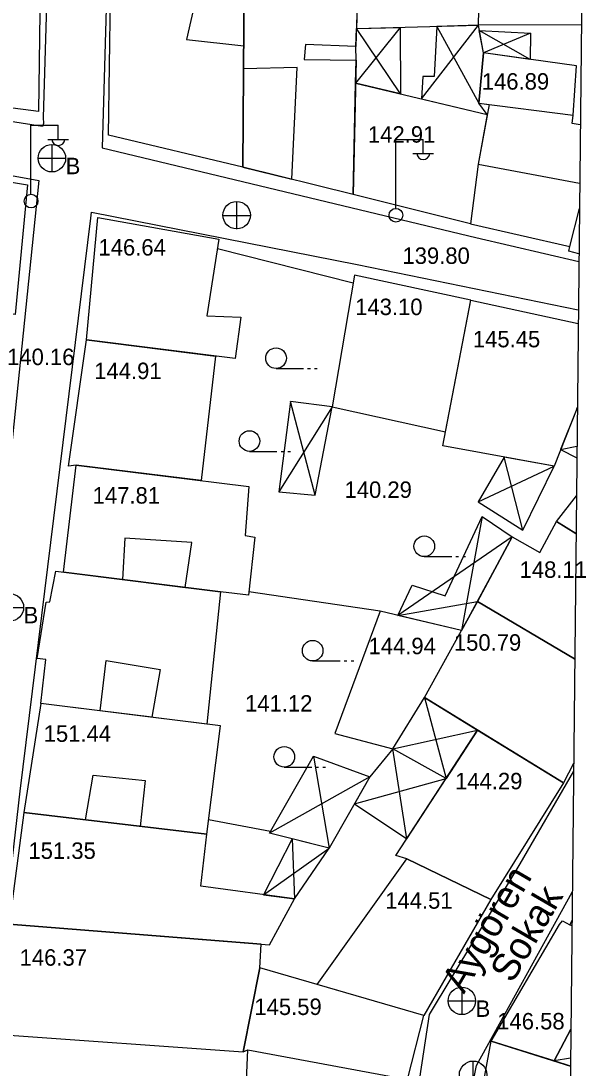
# Model space of a CAD drawing. Extents: x 419677 to 421689, y 4450851 to 4452923.
# Drawn here: x 420664 to 420705.3, y 4452106.1 to 4452182.4 of the extents above; entities that cross this region are included whole.
import ezdxf

# ---------------------------------------------------------------- set-up
doc = ezdxf.new("R2010")
doc.units = 0
doc.layers.add('AA_HH', color=7, linetype='Continuous')

msp = doc.modelspace()

# ---------------------------------------------------------------- linework, layer by layer
at = {"layer": 'AA_HH'}
for p, q in [((420691.581, 4452181.947), (420688.346, 4452177.878)), ((420691.624, 4452177.098), (420688.404, 4452181.861)), ((420693.138, 4452176.738), (420697.292, 4452182.103)), ((420694.262, 4452182.02), (420697.322, 4452176.415)), ((420701.064, 4452179.619), (420697.361, 4452181.727)), ((420701.078, 4452181.523), (420697.657, 4452180.097)), ((420664.685, 4452169.815), (420664.685, 4452174.815)), ((420664.685, 4452174.815), (420666.685, 4452174.815)), ((420666.685, 4452173.815), (420666.685, 4452174.815)), ((420665.925, 4452173.775), (420667.425, 4452173.775)), ((420666.218, 4452173.41), (420666.218, 4452171.41)), ((420691.275, 4452168.786), (420691.275, 4452173.786)), ((420691.275, 4452173.786), (420693.275, 4452173.786)), ((420693.275, 4452172.786), (420693.275, 4452173.786)), ((420692.515, 4452172.746), (420694.015, 4452172.746)), ((420665.218, 4452172.41), (420667.218, 4452172.41)), ((420679.695, 4452167.253), (420679.695, 4452169.253)), ((420678.675, 4452168.243), (420680.675, 4452168.243)), ((420682.55, 4452157.091), (420684.55, 4452157.091)), ((420684.85, 4452157.091), (420685.05, 4452157.091)), ((420685.35, 4452157.091), (420685.55, 4452157.091)), ((420686.63, 4452154.294), (420682.743, 4452148.099)), ((420685.411, 4452147.853), (420683.6, 4452154.689)), ((420704.498, 4452154.039), (420704.456, 4452154.16)), ((420703.284, 4452151.187), (420704.471, 4452151.425)), ((420680.611, 4452151.053), (420682.611, 4452151.053)), ((420682.911, 4452151.053), (420683.111, 4452151.053)), ((420683.411, 4452151.053), (420683.611, 4452151.053)), ((420700.528, 4452145.308), (420699.178, 4452150.631)), ((420697.269, 4452147.367), (420702.805, 4452149.973)), ((420697.559, 4452146.296), (420696.06, 4452137.996)), ((420699.762, 4452144.819), (420691.432, 4452139.095)), ((420699.762, 4452144.819), (420696.06, 4452137.996)), ((420693.349, 4452143.384), (420695.35, 4452143.384)), ((420695.65, 4452143.384), (420695.85, 4452143.384)), ((420696.15, 4452143.384), (420696.35, 4452143.384)), ((420662.156, 4452139.682), (420664.156, 4452139.682)), ((420691.432, 4452139.095), (420697.228, 4452140.108)), ((420685.215, 4452135.777), (420687.215, 4452135.777)), ((420687.515, 4452135.777), (420687.715, 4452135.777)), ((420688.015, 4452135.777), (420688.215, 4452135.777)), ((420693.363, 4452133.121), (420694.938, 4452127.205)), ((420691.048, 4452129.364), (420697.237, 4452130.738)), ((420692.086, 4452122.824), (420691.048, 4452129.364)), ((420685.279, 4452128.84), (420686.426, 4452122.123)), ((420683.148, 4452128.04), (420685.148, 4452128.04)), ((420685.448, 4452128.04), (420685.648, 4452128.04)), ((420685.948, 4452128.04), (420686.148, 4452128.04)), ((420689.372, 4452127.333), (420682.083, 4452123.232)), ((420688.261, 4452125.368), (420694.938, 4452127.205)), ((420681.641, 4452118.744), (420686.426, 4452122.123)), ((420683.727, 4452122.812), (420683.888, 4452118.443)), ((420696.088, 4452112.001), (420696.088, 4452110.001)), ((420695.088, 4452111.001), (420697.088, 4452111.001)), ((420696.921, 4452104.613), (420696.921, 4452106.613)), ((420704.003, 4452106.824), (420702.817, 4452106.63))]:
    msp.add_line(p, q, dxfattribs=at)
for points in [[(420173.096, 4452234.536), (420705.284, 4452228.915), (420698.004, 4451534.891), (420165.768, 4451540.511)], [(420580.656, 4452200.184), (420580.204, 4452213.427), (420580.218, 4452213.794), (420580.262, 4452213.976), (420602.266, 4452213.519), (420638.734, 4452212.839), (420666.662, 4452212.25), (420665.585, 4452175.375), (420665.605, 4452174.934), (420665.523, 4452174.717), (420634.115, 4452179.635), (420594.161, 4452184.498), (420582.125, 4452185.614), (420582.125, 4452185.614), (420580.928, 4452193.818)], [(420680.248, 4452189.054), (420680.134, 4452171.767), (420670.342, 4452174.105), (420670.551, 4452189.287)], [(420697.292, 4452182.103), (420697.483, 4452189.661), (420688.683, 4452189.917), (420688.633, 4452189.146), (420688.404, 4452181.861)], [(420680.248, 4452189.054), (420688.633, 4452189.146), (420688.364, 4452180.56), (420684.705, 4452180.706), (420684.604, 4452179.602), (420688.384, 4452179.567), (420688.166, 4452169.773), (420680.134, 4452171.767)], [(420657.499, 4452187.395), (420665.377, 4452186.654), (420665.241, 4452175.821), (420654.758, 4452177.179), (420654.846, 4452184.443), (420657.421, 4452184.169)], [(420676.661, 4452183.836), (420676.016, 4452181.058), (420680.193, 4452180.608), (420680.209, 4452183.013)], [(420583.885, 4452163.244), (420584.111, 4452182.667), (420584.119, 4452182.887), (420608.254, 4452179.405), (420654.328, 4452172.786), (420665.263, 4452170.797), (420662.281, 4452141.898), (420620.894, 4452146.856), (420583.983, 4452152.33), (420583.661, 4452152.563), (420583.446, 4452157.531)], [(420691.581, 4452181.947), (420691.624, 4452177.098), (420688.346, 4452177.878), (420688.384, 4452179.567), (420688.364, 4452180.56), (420688.404, 4452181.861)], [(420694.262, 4452182.02), (420694.064, 4452178.364), (420693.244, 4452178.378), (420693.138, 4452176.738), (420697.935, 4452175.597), (420697.322, 4452176.415), (420697.657, 4452180.097), (420697.292, 4452182.103)], [(420701.078, 4452181.523), (420701.064, 4452179.619), (420697.657, 4452180.097), (420697.361, 4452181.727)], [(420697.657, 4452180.097), (420697.322, 4452176.415), (420704.19, 4452175.557), (420704.444, 4452179.145)], [(420684.095, 4452179.019), (420680.181, 4452178.919), (420680.134, 4452171.767), (420683.708, 4452170.88)], [(420688.346, 4452177.878), (420697.935, 4452175.597), (420697.269, 4452171.983), (420696.724, 4452167.63), (420688.166, 4452169.773)], [(420651.794, 4452172.581), (420664.44, 4452170.482), (420663.535, 4452161.036), (420656.353, 4452162.217), (420656.453, 4452164.85), (420651.132, 4452165.597)], [(420669.569, 4452168.084), (420678.391, 4452166.504), (420677.516, 4452160.921), (420679.986, 4452160.841), (420679.559, 4452157.807), (420668.742, 4452159.175)], [(420688.261, 4452163.894), (420686.63, 4452154.294), (420694.889, 4452152.464), (420696.751, 4452162.076)], [(420667.983, 4452150.046), (420667.415, 4452149.971), (420668.742, 4452159.175), (420678.139, 4452157.986), (420677.096, 4452148.918)], [(420685.411, 4452147.853), (420686.63, 4452154.294), (420683.6, 4452154.689), (420682.743, 4452148.099)], [(420697.269, 4452147.367), (420700.528, 4452145.308), (420702.805, 4452149.973), (420699.178, 4452150.631)], [(420667.063, 4452142.244), (420667.983, 4452150.046), (420680.561, 4452148.49), (420680.308, 4452144.93), (420681.003, 4452144.804), (420680.531, 4452140.574), (420678.501, 4452140.82)], [(420697.559, 4452146.296), (420699.762, 4452144.819), (420697.228, 4452140.108), (420696.06, 4452137.996), (420691.432, 4452139.095), (420692.473, 4452141.312), (420694.864, 4452140.534)], [(420671.537, 4452144.737), (420671.368, 4452141.708), (420675.917, 4452141.141), (420676.416, 4452144.411)], [(420666.504, 4452142.313), (420678.501, 4452140.82), (420677.502, 4452131.182), (420665.398, 4452132.676), (420665.773, 4452135.881), (420665.153, 4452135.945), (420665.797, 4452140.072), (420666.069, 4452140.08)], [(420690.125, 4452139.405), (420686.839, 4452130.487), (420691.048, 4452129.364), (420693.363, 4452133.121), (420696.06, 4452137.996)], [(420670.179, 4452135.819), (420674.104, 4452135.148), (420673.49, 4452131.677), (420669.724, 4452132.142)], [(420691.048, 4452129.364), (420693.363, 4452133.121), (420697.237, 4452130.738), (420694.938, 4452127.205)], [(420677.496, 4452123.144), (420678.498, 4452131.059), (420665.398, 4452132.676), (420664.18, 4452124.73)], [(420692.071, 4452121.345), (420691.283, 4452121.591), (420697.237, 4452130.738), (420703.493, 4452126.89), (420698.203, 4452118.398)], [(420688.261, 4452125.368), (420692.086, 4452122.824), (420694.938, 4452127.205), (420691.048, 4452129.364), (420689.372, 4452127.333)], [(420685.279, 4452128.84), (420689.372, 4452127.333), (420686.426, 4452122.123), (420682.083, 4452123.232)], [(420669.22, 4452127.459), (420673.015, 4452127.072), (420672.652, 4452123.721), (420668.66, 4452124.197)], [(420664.18, 4452124.73), (420663.093, 4452116.605), (420682.068, 4452115.082), (420683.888, 4452118.443), (420677.06, 4452119.359), (420677.496, 4452123.144)], [(420683.727, 4452122.812), (420681.641, 4452118.744), (420683.888, 4452118.443), (420686.426, 4452122.123)], [(420685.555, 4452112.195), (420692.071, 4452121.345), (420698.203, 4452118.398), (420693.323, 4452109.936)], [(420662.411, 4452108.565), (420680.149, 4452107.287), (420681.375, 4452113.411), (420681.466, 4452115.13), (420663.093, 4452116.605)], [(420681.375, 4452113.411), (420680.149, 4452107.287), (420680.485, 4452107.429), (420692.134, 4452105.286), (420693.323, 4452109.936)], [(420680.485, 4452107.429), (420692.134, 4452105.286), (420691.173, 4452099.987), (420680.253, 4452101.866)]]:
    msp.add_lwpolyline(points, close=True, dxfattribs=at)
for points in [[(420688.683, 4452189.908), (420670.472, 4452190.133), (420670.377, 4452190.136), (420669.889, 4452173.164), (420697.11, 4452166.626), (420704.612, 4452164.882)], [(420704.793, 4452182.125), (420697.292, 4452182.103), (420697.483, 4452189.661), (420704.871, 4452189.546)], [(420704.717, 4452174.839), (420704.118, 4452174.947), (420704.19, 4452175.557), (420704.444, 4452179.145), (420697.657, 4452180.097), (420697.322, 4452176.415), (420698.069, 4452176.322), (420697.269, 4452171.983), (420696.724, 4452167.63), (420703.945, 4452165.98), (420704.653, 4452168.74)], [(420704.717, 4452174.839), (420704.118, 4452174.947), (420704.19, 4452175.557), (420704.444, 4452179.145), (420697.657, 4452180.097), (420697.322, 4452176.415), (420698.069, 4452176.322), (420697.269, 4452171.983), (420704.672, 4452170.602)], [(420704.618, 4452165.455), (420703.874, 4452165.633), (420703.945, 4452165.98), (420704.653, 4452168.74)], [(420661.278, 4452103.465), (420663.916, 4452126.299), (420669.044, 4452168.04), (420669.097, 4452168.479), (420688.466, 4452164.678), (420704.575, 4452161.36)], [(420678.288, 4452165.846), (420688.167, 4452163.342)], [(420704.5, 4452154.237), (420704.456, 4452154.16), (420702.805, 4452149.973), (420694.691, 4452151.445), (420696.751, 4452162.076), (420704.565, 4452160.375)], [(420704.499, 4452154.133), (420704.456, 4452154.16), (420703.284, 4452151.187), (420704.462, 4452150.573)], [(420704.5, 4452154.237), (420704.456, 4452154.16), (420704.499, 4452154.133)], [(420704.499, 4452154.133), (420704.456, 4452154.16), (420704.5, 4452154.237)], [(420704.404, 4452145.071), (420702.975, 4452145.932), (420704.433, 4452147.806)], [(420704.308, 4452135.923), (420697.228, 4452140.108), (420699.762, 4452144.819), (420701.761, 4452143.671), (420702.975, 4452145.932), (420704.404, 4452145.071)], [(420690.125, 4452139.405), (420680.558, 4452140.818)], [(420704.228, 4452128.307), (420703.493, 4452126.89), (420693.363, 4452133.121), (420697.228, 4452140.108), (420704.308, 4452135.923)], [(420704.223, 4452127.75), (420700.311, 4452120.998), (420693.707, 4452110.016), (420690.9, 4452091.453)], [(420682.151, 4452123.351), (420677.629, 4452124.196)], [(420703.891, 4452096.16), (420695.66, 4452097.767), (420695.516, 4452098.153), (420697.157, 4452106.298), (420704.13, 4452118.92)], [(420704.025, 4452108.953), (420702.817, 4452106.63), (420698.236, 4452108.076), (420703.198, 4452116.566), (420703.423, 4452116.848), (420703.957, 4452116.554), (420704.105, 4452116.506)], [(420704.109, 4452116.873), (420703.957, 4452116.554), (420704.105, 4452116.506)], [(420703.997, 4452106.258), (420702.817, 4452106.63), (420704.025, 4452108.953)], [(420703.933, 4452100.144), (420703.57, 4452097.225), (420696.446, 4452098.447), (420698.236, 4452108.076), (420703.997, 4452106.258)]]:
    msp.add_lwpolyline(points, dxfattribs=at)
for centre, radius in [((420666.218, 4452172.41), 1), ((420664.696, 4452169.29), 0.5), ((420679.68, 4452168.262), 1), ((420691.286, 4452168.261), 0.5), ((420682.55, 4452157.841), 0.75), ((420680.611, 4452151.803), 0.75), ((420693.349, 4452144.134), 0.75), ((420663.156, 4452139.682), 1), ((420685.215, 4452136.527), 0.75), ((420683.148, 4452128.79), 0.75), ((420696.088, 4452111.001), 1), ((420696.906, 4452105.621), 1)]:
    msp.add_circle(centre, radius, dxfattribs=at)
for centre in [(420666.686, 4452173.818), (420693.275, 4452172.789)]:
    msp.add_arc(centre, 0.474, 184.83843, 355.14641, dxfattribs=at)

# ---------------------------------------------------------------- texts
for s, p in [('146.89', (420697.541, 4452177.412)), ('142.91', (420689.245, 4452173.547)), ('B', (420667.218, 4452171.249)), ('146.64', (420669.61, 4452165.321)), ('143.10', (420688.315, 4452160.982)), ('145.45', (420696.891, 4452158.634)), ('140.16 ', (420662.952, 4452157.338)), ('144.91', (420669.301, 4452156.318)), ('147.81 ', (420669.186, 4452147.242)), ('148.11', (420700.295, 4452141.833)), ('B', (420664.156, 4452138.521)), ('144.94', (420689.287, 4452136.269)), ('150.79', (420695.507, 4452136.524)), ('151.44', (420665.619, 4452129.883)), ('144.29', (420695.594, 4452126.423)), ('151.35', (420664.507, 4452121.352)), ('144.51', (420690.505, 4452117.72)), ('146.37', (420663.866, 4452113.568)), ('145.59', (420680.969, 4452109.976)), ('B', (420697.088, 4452109.84)), ('146.58', (420698.668, 4452108.924))]:
    msp.add_text(s, height=1.2, dxfattribs=at).set_placement(p)
for s, height, rotation, p in [('139.80 ', 1.2, 0.00255, (420691.76, 4452164.713)), ('140.29 ', 1.2, 0.00255, (420687.539, 4452147.66)), ('141.12 ', 1.2, 0.00255, (420680.29, 4452132.085)), ('Aygören ', 2, 59.76859, (420696.242, 4452111.456)), ('Sokak', 2, 59.76859, (420699.771, 4452112.223))]:
    msp.add_text(s, height=height, rotation=rotation, dxfattribs=at).set_placement(p)

doc.saveas('drawing.dxf')
